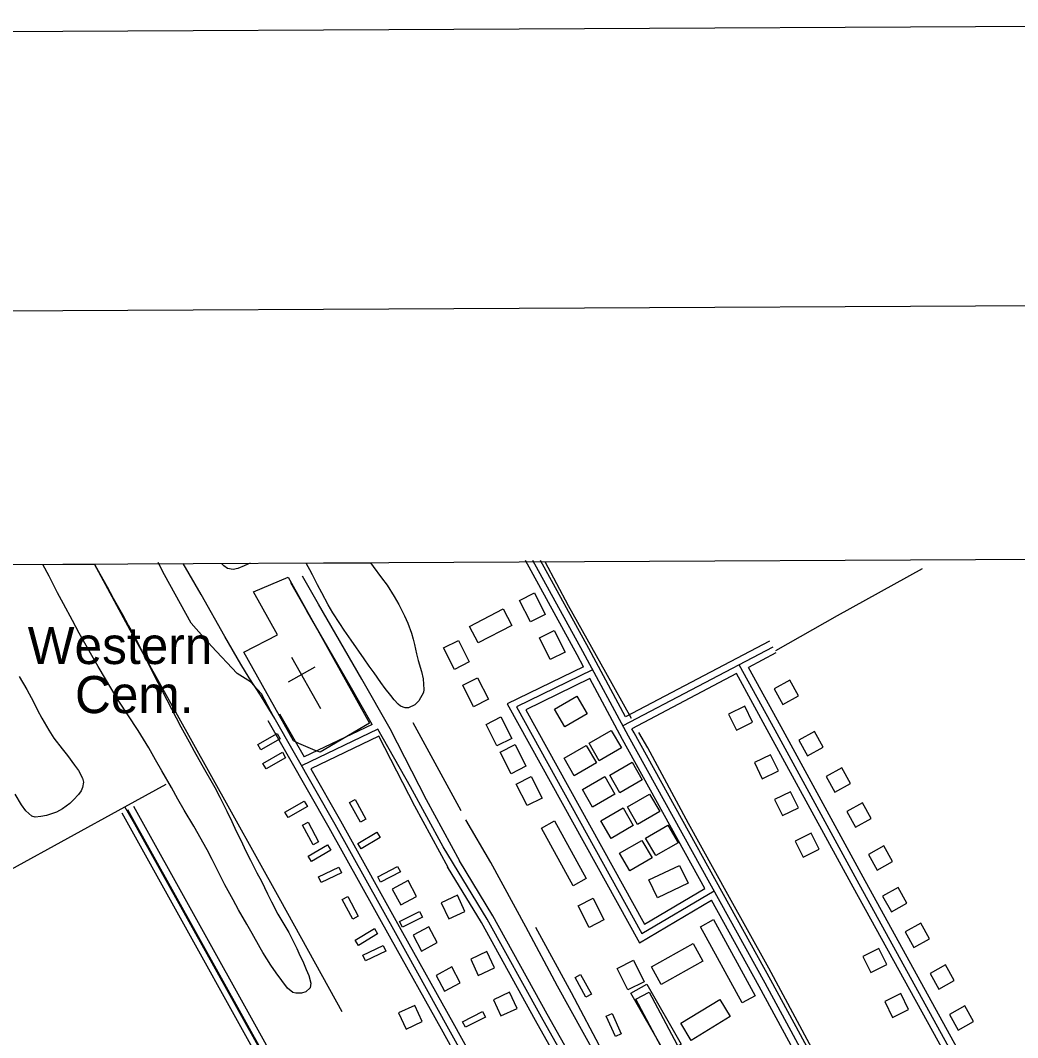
# Model space of a CAD drawing. Extents: x 3445503 to 3483459, y 540493 to 566012.
# Drawn here: x 3477756 to 3479988, y 563153 to 565429 of the extents above; entities that cross this region are included whole.
import ezdxf

# ---------------------------------------------------------------- set-up
doc = ezdxf.new("R2010")
doc.units = 0
for name, color, linetype in [('G-ANNO-NPLT', 7, 'Continuous'), ('V-ANNO-SYMB', 7, 'Continuous'), ('V-BLDG-OTLN', 7, 'Continuous'), ('V-DTCH-CNTR', 7, 'Continuous'), ('V-GRID-FRAM', 7, 'Continuous'), ('V-ROAD-CNTR', 7, 'Continuous'), ('V-SITE-OTLN', 7, 'Continuous'), ('V-SITE-OTLN-IDEN', 7, 'Continuous'), ('V-SITE-VEGE', 7, 'Continuous'), ('V-TOPO-SHOR', 7, 'Continuous')]:
    doc.layers.add(name, color=color, linetype=linetype)

msp = doc.modelspace()

# ---------------------------------------------------------------- linework, layer by layer
at = {"layer": 'G-ANNO-NPLT'}
msp.add_lwpolyline([(3446209, 541076), (3482875.2, 541262.6), (3482752.2, 565429), (3446086, 565242.3)], close=True, dxfattribs=at)
at = {"layer": 'V-ANNO-SYMB'}
msp.add_lwpolyline([(3448956, 541715), (3482038.7, 541883.4), (3481922.1, 564799.7), (3448839.3, 564631.3), (3448956, 541715)], dxfattribs=at)
at = {"layer": 'V-BLDG-OTLN'}
for points in [[(3478897.7, 564083.2), (3478873.4, 564131.5), (3478906.7, 564148.3), (3478931, 564100)], [(3478761.6, 564073.3), (3478836.6, 564112.3), (3478855.8, 564075.4), (3478780.7, 564036.4)], [(3478942.1, 563999.2), (3478917.8, 564047.5), (3478951, 564064.2), (3478975.3, 564015.9)], [(3478727.7, 563976.8), (3478703.4, 564025.1), (3478736.6, 564041.8), (3478760.9, 563993.6)], [(3478770.3, 563893.5), (3478746, 563941.8), (3478779.2, 563958.5), (3478803.5, 563910.2)], [(3479443, 563933.3), (3479462.5, 563898.3), (3479497.4, 563917.8), (3479478, 563952.7)], [(3478951.7, 563888), (3479001.6, 563916.9), (3479024.3, 563877.6), (3478974.4, 563848.7)], [(3479394.8, 563858.8), (3479377.2, 563894.7), (3479341.3, 563877.1), (3479358.9, 563841.2)], [(3478822.6, 563805.7), (3478798.3, 563854), (3478831.5, 563870.8), (3478855.8, 563822.5)], [(3478287.3, 563809), (3478330.6, 563833.9), (3478337.6, 563821.8), (3478294.3, 563796.9)], [(3479028.8, 563811.8), (3479078.7, 563840.7), (3479101.4, 563801.4), (3479051.5, 563772.5)], [(3479498.6, 563818.6), (3479518.1, 563783.7), (3479553, 563803.2), (3479533.6, 563838.1)], [(3478854.4, 563743.7), (3478830.1, 563792), (3478863.3, 563808.7), (3478887.6, 563760.4)], [(3478972.8, 563778.2), (3479022.7, 563807.1), (3479045.5, 563767.8), (3478995.6, 563738.9)], [(3478299.1, 563766.7), (3478342.5, 563791.6), (3478349.5, 563779.5), (3478306.1, 563754.6)], [(3479452.5, 563750.1), (3479434.9, 563786), (3479399, 563768.4), (3479416.5, 563732.5)], [(3479075.2, 563740.4), (3479125.1, 563769.3), (3479147.9, 563730), (3479098, 563701.1)], [(3479559.3, 563737.4), (3479578.8, 563702.5), (3479613.8, 563722), (3479594.3, 563756.9)], [(3478890.4, 563672.2), (3478866.1, 563720.5), (3478899.3, 563737.3), (3478923.6, 563689)], [(3479014.2, 563708.3), (3479064.1, 563737.2), (3479086.8, 563697.9), (3479036.9, 563669)], [(3478348.2, 563657.5), (3478391.6, 563682.5), (3478398.5, 563670.3), (3478355.2, 563645.4)], [(3478517, 563635.4), (3478492.8, 563679.2), (3478505.1, 563686), (3478529.2, 563642.2)], [(3479114.6, 563669.2), (3479164.5, 563698.1), (3479187.3, 563658.8), (3479137.4, 563629.9)], [(3479497.5, 563667.5), (3479480, 563703.5), (3479444, 563685.9), (3479461.6, 563650)], [(3479055.3, 563638.2), (3479105.2, 563667.1), (3479127.9, 563627.8), (3479078, 563598.9)], [(3479605.8, 563659.1), (3479625.3, 563624.2), (3479660.2, 563643.6), (3479640.7, 563678.6)], [(3478951.8, 563637.9), (3479022.2, 563509.1), (3478993.1, 563493.1), (3478922.6, 563621.9)], [(3478411.2, 563584.8), (3478387.8, 563628.9), (3478400.1, 563635.5), (3478423.6, 563591.3)], [(3479155.4, 563599.7), (3479205.3, 563628.6), (3479228, 563589.3), (3479178.1, 563560.4)], [(3478511.3, 563587.5), (3478554.2, 563613.1), (3478561.4, 563601.1), (3478518.5, 563575.5)], [(3479097.1, 563565.6), (3479147, 563594.5), (3479169.8, 563555.2), (3479119.9, 563526.3)], [(3479543.8, 563574.7), (3479526.2, 563610.7), (3479490.3, 563593.1), (3479507.9, 563557.1)], [(3478450.6, 563572.9), (3478407.7, 563547.3), (3478400.5, 563559.3), (3478443.4, 563584.9)], [(3479653.9, 563562.7), (3479673.3, 563527.7), (3479708.3, 563547.2), (3479688.8, 563582.1)], [(3478474.5, 563521.7), (3478429.4, 563500.3), (3478423.4, 563512.9), (3478468.5, 563534.4)], [(3478555.8, 563513.3), (3478600.1, 563536.4), (3478606.6, 563524), (3478562.3, 563500.9)], [(3479163, 563506.1), (3479231.4, 563538.6), (3479250.4, 563498.5), (3479182, 563466)], [(3478588.5, 563485.6), (3478607.3, 563450.3), (3478642.6, 563469.2), (3478623.7, 563504.5)], [(3479685.9, 563469.8), (3479705.4, 563434.8), (3479740.3, 563454.3), (3479720.9, 563489.2)], [(3478488.7, 563469), (3478512.5, 563425.1), (3478500.2, 563418.4), (3478476.4, 563462.4)], [(3478751, 563435.5), (3478734.2, 563471.8), (3478697.9, 563455), (3478714.7, 563418.7)], [(3479028.8, 563400), (3479004.5, 563448.2), (3479037.8, 563465), (3479062.1, 563416.7)], [(3478605, 563412.7), (3478649.4, 563435.6), (3478655.8, 563423.1), (3478611.4, 563400.2)], [(3479307.2, 563417.2), (3479400.3, 563246.5), (3479371.5, 563230.8), (3479278.4, 563401.5)], [(3479736.3, 563389.8), (3479755.8, 563354.9), (3479790.7, 563374.3), (3479771.2, 563409.3)], [(3478555.6, 563385.1), (3478512.6, 563359.4), (3478505.5, 563371.4), (3478548.4, 563397.1)], [(3478635, 563382.3), (3478653.9, 563347), (3478689.1, 563365.9), (3478670.3, 563401.1)], [(3479168.5, 563311.9), (3479261.9, 563363.5), (3479283.8, 563324), (3479190.4, 563272.3)], [(3478574, 563346.7), (3478528.8, 563325.4), (3478522.8, 563338.1), (3478568, 563359.4)], [(3478817.2, 563309.4), (3478800.4, 563345.7), (3478764.1, 563328.9), (3478780.9, 563292.6)], [(3479695.2, 563316.5), (3479677.6, 563352.4), (3479641.7, 563334.8), (3479659.2, 563298.9)], [(3479115.8, 563259.9), (3479091.9, 563308.1), (3479128.4, 563326.2), (3479152.3, 563278)], [(3478686.6, 563292.5), (3478705.5, 563257.3), (3478740.7, 563276.1), (3478721.9, 563311.4)], [(3479791.9, 563296.7), (3479811.4, 563261.8), (3479846.3, 563281.3), (3479826.8, 563316.2)], [(3479009.9, 563294.3), (3479034.2, 563250.6), (3479021.9, 563243.8), (3478997.6, 563287.5)], [(3479199.4, 563118.7), (3479122.5, 563252.9), (3479157.8, 563273.1), (3479234.7, 563138.9)], [(3478867.8, 563218.6), (3478851, 563254.9), (3478814.7, 563238.1), (3478831.5, 563201.8)], [(3479163.1, 563255.1), (3479231.8, 563126.3), (3479202.3, 563110.5), (3479133.6, 563239.3)], [(3479744.1, 563215.9), (3479726.5, 563251.8), (3479690.6, 563234.2), (3479708.1, 563198.3)], [(3479234.2, 563185.4), (3479321.4, 563238.7), (3479344.8, 563200.4), (3479257.5, 563147.2)], [(3478655.5, 563189.2), (3478638.8, 563225.5), (3478602.4, 563208.7), (3478619.2, 563172.4)], [(3478796.8, 563199), (3478752.2, 563176.4), (3478745.9, 563188.8), (3478790.5, 563211.5)], [(3479080.3, 563207.4), (3479101, 563161.9), (3479088.2, 563156.1), (3479067.5, 563201.6)], [(3479835.2, 563204.8), (3479854.7, 563169.9), (3479889.6, 563189.4), (3479870.2, 563224.3)]]:
    msp.add_lwpolyline(points, close=True, dxfattribs=at)
at = {"layer": 'V-DTCH-CNTR'}
for points in [[(3479446.7, 564019.5), (3479584.5, 564097.6), (3479775.1, 564203.1)], [(3477187.3, 563202.2), (3477347.3, 563296.3), (3477444.5, 563353.4), (3477735, 563529.3), (3477990, 563669.7), (3478082.1, 563720.3)], [(3478808.4, 562201.4), (3478532.7, 562696.1), (3478296, 563121.4), (3478012.1, 563630.7), (3477990, 563669.7)]]:
    msp.add_lwpolyline(points, dxfattribs=at)
at = {"layer": 'V-GRID-FRAM'}
msp.add_lwpolyline([(3449565.1, 564068.2), (3481202, 564229.3), (3481302.5, 546046.4), (3449649.7, 545885.3), (3449565.1, 564068.2)], dxfattribs=at)
at = {"layer": 'V-ROAD-CNTR'}
for points in [[(3478323.4, 563870), (3478295.7, 563922.5), (3478271.5, 563949.4), (3478241.2, 563967.8), (3478183.6, 564029), (3478138.1, 564080.6), (3478078.7, 564188.8), (3478064.7, 564216.5)], [(3478325.3, 563866.9), (3478311.9, 563889), (3478293.7, 563919.2), (3478268.3, 563958.5), (3478249.2, 563988.7), (3478213.8, 564050.9), (3478161.1, 564144.2), (3478120.6, 564213.6)], [(3479016.3, 563982.8), (3479001.9, 564009.5), (3478886.4, 564220.5)], [(3480907.6, 560568.8), (3480763.4, 560835.2), (3480592.1, 561149.9), (3480400.9, 561496), (3480257.9, 561755.9), (3480211.7, 561843.6), (3479994, 562236.1), (3479844.5, 562509.8), (3479603.3, 562942), (3479422.8, 563274.9), (3479116.8, 563827.6), (3479015.1, 564016.7), (3478903.3, 564220.7)], [(3479110.7, 563870.6), (3479028.3, 564023.8), (3478920.3, 564221)], [(3478739.8, 563548.1), (3478665.1, 563685), (3478583.4, 563844.2), (3478520.5, 563955.2), (3478423.3, 564122.6), (3478387.9, 564185.6)], [(3478543.5, 563853.8), (3478494.5, 563940.3), (3478397.2, 564107.7), (3478361.8, 564170.9)], [(3479439.9, 564027), (3479104.6, 563850.4)], [(3479432.9, 564040.3), (3479110.7, 563870.6)], [(3479446.9, 564013.8), (3479385.6, 563981.5)], [(3479016.3, 563982.8), (3478845.9, 563899.9), (3479141.5, 563365.6), (3479302.8, 563460.6)], [(3481043.9, 560983.5), (3480994.4, 561071), (3480805.3, 561415.4), (3480710.8, 561581.4), (3480554.7, 561883.9), (3480438.9, 562079.3), (3480299.7, 562307.9), (3480236.2, 562415.3), (3480156.5, 562552.9), (3480020.9, 562797.8), (3479850.6, 563102.4), (3479633.3, 563496.9), (3479445.4, 563841.1), (3479365.1, 563987.6)], [(3480518.5, 561974.4), (3480451.7, 562087), (3480312.6, 562315.6), (3480249.1, 562422.8), (3480169.6, 562560.3), (3480034, 562805.1), (3479863.7, 563109.7), (3479646.5, 563504.1), (3479458.6, 563848.3), (3479385.6, 563981.5)], [(3479036.9, 563976.2), (3478866.7, 563893.4), (3479147.1, 563386.4), (3479308.5, 563481.4)], [(3479030.5, 563956.4), (3478887.5, 563886.8), (3479152.8, 563407.1), (3479288.3, 563486.9)], [(3479288.3, 563486.9), (3479103.6, 563820.4), (3479030.5, 563956.4)], [(3479359.1, 563967.5), (3479124.9, 563844.1)], [(3480493, 561958.6), (3480426, 562071.5), (3480286.9, 562300.2), (3480223.3, 562407.7), (3480143.5, 562545.5), (3480007.8, 562790.5), (3479837.5, 563095.2), (3479620.2, 563489.7), (3479432.3, 563833.9), (3479359.1, 563967.5)], [(3478323.4, 563870), (3478459.8, 563630.7), (3478598.4, 563381.5), (3478710.7, 563179.9), (3478904.9, 562829.2), (3479063.6, 562553), (3479235.7, 562233.4), (3479410.1, 561922.5), (3479533.6, 561692), (3479648.2, 561484.6), (3479696.5, 561400.7), (3479901.5, 561038.3), (3480064.1, 560739.1), (3480363.3, 560202.9), (3480423, 560098.7)], [(3478336.4, 563877.4), (3478391.3, 563781.1)], [(3478310.3, 563862.5), (3478446.7, 563623.3), (3478585.3, 563374.2), (3478697.6, 563172.6), (3478891.9, 562821.9), (3479050.4, 562545.7), (3479222.6, 562226.2), (3479396.9, 561915.3), (3479520.4, 561684.9), (3479641.7, 561465.4)], [(3479850.1, 561524.7), (3479774.5, 561660.1), (3479609.8, 561956.3), (3479561.7, 562043.4), (3479502.7, 562155.8), (3479381.5, 562374.3), (3479241.5, 562627.7), (3479114.8, 562856.6), (3478922.3, 563198.8), (3478800.8, 563418.3), (3478702.4, 563580.2), (3478628.9, 563714.5), (3478556.3, 563843.5), (3478385.2, 563761.5)], [(3478543.8, 563854.1), (3478391.3, 563781.1)], [(3480248.1, 561806.8), (3480224.9, 561850.7), (3480007.2, 562243.3), (3479857.6, 562517.1), (3479616.5, 562949.3), (3479435.9, 563282.1), (3479130, 563834.8), (3479124.9, 563844.1)], [(3478558.1, 563827.7), (3478406.2, 563754.9)], [(3478713.5, 563533.7), (3478638.6, 563671), (3478558.1, 563827.8)], [(3478406.2, 563754.9), (3478472.9, 563638.1), (3478611.6, 563388.8), (3478723.8, 563187.2), (3478918, 562836.6), (3479076.7, 562560.3), (3479248.8, 562240.7), (3479423.2, 561929.7), (3479546.8, 561699.2), (3479661.3, 561492), (3479668.2, 561479.9)], [(3480645.8, 558901), (3480147.2, 559799.8), (3480075.6, 559938.1), (3479461.1, 561035.9), (3478933.8, 561974.4), (3478408.3, 562922.8), (3477997, 563662.9)], [(3478978.9, 561924.9), (3478946.9, 561981.7), (3478421.5, 562930.1), (3478010.1, 563670.1)], [(3478952.8, 561910), (3478920.7, 561967.1), (3478395.2, 562915.6), (3477983.9, 563655.6)], [(3479853.3, 561549.8), (3479787.6, 561667.4), (3479622.9, 561963.6), (3479574.9, 562050.6), (3479515.9, 562162.9), (3479394.6, 562381.6), (3479254.6, 562635), (3479127.9, 562864), (3478935.4, 563206.1), (3478813.8, 563425.8), (3478739, 563548.8)], [(3479824.4, 561540), (3479761.4, 561652.8), (3479596.7, 561949), (3479548.5, 562036.3), (3479489.5, 562148.7), (3479368.3, 562367.1), (3479228.4, 562620.5), (3479101.7, 562849.3), (3478909.2, 563191.5), (3478787.8, 563410.7), (3478711.9, 563535.6)], [(3479956.8, 562273), (3479831.4, 562502.6), (3479590.2, 562934.8), (3479409.6, 563267.7), (3479302.8, 563460.6)], [(3479106.7, 563033.8), (3479059.1, 563122.5), (3478989.5, 563253.3), (3478910, 563399.4)]]:
    msp.add_lwpolyline(points, dxfattribs=at)
at = {"layer": 'V-SITE-OTLN'}
for p, q in [((3478428.5, 563888.9), (3478363.6, 564003.3)), ((3478414.8, 563981.9), (3478355.7, 563948.4))]:
    msp.add_line(p, q, dxfattribs=at)
msp.add_lwpolyline([(3478355.1, 564183.1), (3478537.2, 563857), (3478427.2, 563791.8), (3478415.7, 563795.7), (3478379.1, 563811.2), (3478367.6, 563817), (3478256.4, 564015.7), (3478331.6, 564054.1), (3478277.9, 564150.5)], close=True, dxfattribs=at)
at = {"layer": 'V-SITE-VEGE'}
for p, q in [((3477806.2, 564212), (3477921.8, 564212.6)), ((3477820.5, 564185.7), (3477806.2, 564212)), ((3477921.8, 564212.6), (3477930.5, 564197.7)), ((3478206.4, 564214), (3478270.7, 564214.3)), ((3478211.3, 564208.8), (3478206.4, 564214)), ((3478219.6, 564203), (3478211.3, 564208.8)), ((3478257.2, 564208.7), (3478243.1, 564202.5)), ((3478265.5, 564212.6), (3478257.2, 564208.7)), ((3478270.7, 564214.3), (3478265.5, 564212.6)), ((3478395.1, 564215), (3478540.1, 564215.7)), ((3478396.5, 564213.3), (3478395.1, 564215)), ((3478404.1, 564199.9), (3478396.5, 564213.3)), ((3478540.1, 564215.7), (3478545.9, 564207.5)), ((3478545.9, 564207.5), (3478564.6, 564181.7)), ((3477839.5, 564148.4), (3477820.5, 564185.7)), ((3477930.5, 564197.7), (3477950.6, 564161.8)), ((3478232.6, 564200.4), (3478219.6, 564203)), ((3478243.1, 564202.5), (3478232.6, 564200.4)), ((3478410.2, 564188.7), (3478404.1, 564199.9)), ((3478421.3, 564166.2), (3478410.2, 564188.7)), ((3477950.6, 564161.8), (3477964, 564136.4)), ((3478430.7, 564148.5), (3478421.3, 564166.2)), ((3478564.6, 564181.7), (3478576.9, 564165.4)), ((3478576.9, 564165.4), (3478592.7, 564140)), ((3477852.9, 564123.7), (3477839.5, 564148.4)), ((3478444.7, 564121.3), (3478430.7, 564148.5)), ((3478592.7, 564140), (3478602.8, 564122.3)), ((3477872.7, 564086.4), (3477852.9, 564123.7)), ((3477964, 564136.4), (3477984.5, 564099.8)), ((3478455.5, 564103.9), (3478444.7, 564121.3)), ((3478602.8, 564122.3), (3478616.1, 564096.6)), ((3477984.5, 564099.8), (3477998.2, 564074.8)), ((3478471.4, 564080), (3478455.5, 564103.9)), ((3478616.1, 564096.6), (3478623.3, 564080.3)), ((3477888.1, 564057.8), (3477872.7, 564086.4)), ((3477998.2, 564074.8), (3478011.8, 564051.3)), ((3478481.1, 564064.8), (3478471.4, 564080)), ((3478623.3, 564080.3), (3478631.6, 564058.2)), ((3477913.3, 564013.2), (3477888.1, 564057.8)), ((3478011.8, 564051.3), (3478042.4, 563990.4)), ((3478496.2, 564042.3), (3478481.1, 564064.8)), ((3478631.6, 564058.2), (3478635.5, 564044.8)), ((3478525.4, 564000.6), (3478496.2, 564042.3)), ((3478635.5, 564044.8), (3478638.4, 564032.5)), ((3478638.4, 564032.5), (3478642.6, 564012.2)), ((3477929.9, 563983.5), (3477913.3, 564013.2)), ((3478536.6, 563984.3), (3478525.4, 564000.6)), ((3478642.6, 564012.2), (3478646.6, 563996.6)), ((3477975.2, 563908.5), (3477929.9, 563983.5)), ((3478042.4, 563990.4), (3478055, 563965)), ((3478547.7, 563969.1), (3478536.6, 563984.3)), ((3478646.6, 563996.6), (3478653.7, 563972)), ((3477753.6, 563960.8), (3477770.5, 563931.9)), ((3478055, 563965), (3478073.3, 563929.2)), ((3478562.9, 563948), (3478547.7, 563969.1)), ((3478653.7, 563972), (3478657.7, 563955.7)), ((3478657.7, 563955.7), (3478659.1, 563932.2)), ((3478572.2, 563934.6), (3478562.9, 563948)), ((3478584.9, 563918.3), (3478572.2, 563934.6)), ((3477770.5, 563931.9), (3477785.3, 563904.7)), ((3478073.3, 563929.2), (3478115.4, 563848.4)), ((3478592.4, 563908.9), (3478584.9, 563918.3)), ((3478658, 563925), (3478647.8, 563906.5)), ((3478659.1, 563932.2), (3478658, 563925)), ((3477785.3, 563904.7), (3477794.7, 563885.8)), ((3478019.5, 563840), (3477975.2, 563908.5)), ((3478601.8, 563899.1), (3478592.4, 563908.9)), ((3478607.2, 563895.1), (3478601.8, 563899.1)), ((3478617, 563891.1), (3478607.2, 563895.1)), ((3478624.9, 563891.4), (3478617, 563891.1)), ((3478638.7, 563897.9), (3478624.9, 563891.4)), ((3478647.8, 563906.5), (3478638.7, 563897.9)), ((3477794.7, 563885.8), (3477804.4, 563868.1)), ((3477804.4, 563868.1), (3477819.9, 563841.3)), ((3477819.9, 563841.3), (3477831.4, 563823.5)), ((3478115.4, 563848.4), (3478133.8, 563815)), ((3477831.4, 563823.5), (3477849.8, 563799.6)), ((3478043.3, 563801.6), (3478019.5, 563840)), ((3477849.8, 563799.6), (3477861.7, 563784.4)), ((3478058.4, 563774.7), (3478043.3, 563801.6)), ((3478133.8, 563815), (3478144.9, 563794)), ((3477861.7, 563784.4), (3477877.5, 563762.6)), ((3478072.8, 563750.1), (3478058.4, 563774.7)), ((3478144.9, 563794), (3478162.6, 563763.2)), ((3477877.5, 563762.6), (3477886.5, 563751)), ((3477886.5, 563751), (3477895.5, 563734)), ((3478162.6, 563763.2), (3478191, 563712.5)), ((3477895.5, 563734), (3477897.7, 563724.9)), ((3478094.1, 563713.1), (3478072.8, 563750.1)), ((3477892.2, 563705.4), (3477886.4, 563697.1)), ((3477895.5, 563713), (3477892.2, 563705.4)), ((3477897.7, 563724.9), (3477895.5, 563713)), ((3478108.8, 563686.7), (3478094.1, 563713.1)), ((3478191, 563712.5), (3478202.5, 563691.5)), ((3477759, 563674.3), (3477744.6, 563698.2)), ((3477875.1, 563685.6), (3477866.8, 563677.3)), ((3477886.4, 563697.1), (3477875.1, 563685.6)), ((3478122.9, 563662), (3478108.8, 563686.7)), ((3478202.5, 563691.5), (3478218.4, 563659.6)), ((3477768.7, 563660.5), (3477759, 563674.3)), ((3477782, 563648.9), (3477768.7, 563660.5)), ((3477850.5, 563665), (3477836.7, 563657.8)), ((3477866.8, 563677.3), (3477850.5, 563665)), ((3478144.1, 563626.2), (3478122.9, 563662)), ((3478218.4, 563659.6), (3478229.5, 563636.8)), ((3477788.9, 563646.7), (3477782, 563648.9)), ((3477802.3, 563647.8), (3477788.9, 563646.7)), ((3477814.6, 563650.3), (3477802.3, 563647.8)), ((3477836.7, 563657.8), (3477814.6, 563650.3)), ((3478229.5, 563636.8), (3478239.2, 563615)), ((3478174.3, 563573.3), (3478144.1, 563626.2)), ((3478239.2, 563615), (3478248.6, 563596.6)), ((3478248.6, 563596.6), (3478261.5, 563569)), ((3478185.5, 563551.9), (3478174.3, 563573.3)), ((3478261.5, 563569), (3478270.9, 563550.6)), ((3478202, 563518.6), (3478185.5, 563551.9)), ((3478270.9, 563550.6), (3478285.6, 563522.3)), ((3478213.9, 563495), (3478202, 563518.6)), ((3478285.6, 563522.3), (3478295.7, 563503.5)), ((3478295.7, 563503.5), (3478309.4, 563475.2)), ((3478232.3, 563461.3), (3478213.9, 563495)), ((3478244.5, 563439.2), (3478232.3, 563461.3)), ((3478309.4, 563475.2), (3478318, 563456.7)), ((3478318, 563456.7), (3478332.7, 563429.2)), ((3478262.9, 563407), (3478244.5, 563439.2)), ((3478332.7, 563429.2), (3478343.2, 563411.1)), ((3478343.2, 563411.1), (3478357.2, 563388.2)), ((3478275.1, 563385.9), (3478262.9, 563407)), ((3478357.2, 563388.2), (3478375.2, 563352.7)), ((3478292.7, 563354.1), (3478275.1, 563385.9)), ((3478298.8, 563343.9), (3478292.7, 563354.1)), ((3478316.5, 563315.3), (3478298.8, 563343.9)), ((3478375.2, 563352.7), (3478379.5, 563342.2)), ((3478379.5, 563342.2), (3478385.6, 563329.2)), ((3478385.6, 563329.2), (3478388.1, 563324.1)), ((3478388.1, 563324.1), (3478396.1, 563305.6)), ((3478328.4, 563298.2), (3478316.5, 563315.3)), ((3478354.3, 563263.8), (3478328.4, 563298.2)), ((3478396.1, 563305.6), (3478401.4, 563291.9)), ((3478401.4, 563291.9), (3478406.1, 563274.9)), ((3478406.1, 563274.9), (3478404.6, 563264.7)), ((3478366.2, 563254), (3478354.3, 563263.8)), ((3478372.7, 563252.5), (3478366.2, 563254)), ((3478385, 563252.9), (3478372.7, 563252.5)), ((3478394.8, 563255.7), (3478385, 563252.9)), ((3478404.6, 563264.7), (3478394.8, 563255.7))]:
    msp.add_line(p, q, dxfattribs=at)
at = {"layer": 'V-TOPO-SHOR'}
for p, q in [((3478742.4, 563660.3), (3478635.2, 563857.8)), ((3478808.7, 563545.1), (3478753.3, 563640.2))]:
    msp.add_line(p, q, dxfattribs=at)
for points in [[(3478476.6, 563210.9), (3478339.3, 563459.6), (3478177.2, 563749.8), (3478001.5, 564064.9), (3477921.8, 564212.6)], [(3479123.7, 563867.3), (3479066.2, 563969.8), (3478983.1, 564119.5), (3478931, 564217.7)], [(3479844.2, 562553.3), (3479791.4, 562647.6), (3479697.3, 562817.9), (3479613.1, 562974), (3479522, 563139.6), (3479431.4, 563308.7), (3479339.7, 563473.1), (3479251.4, 563632.2), (3479160.3, 563801.3), (3479139.9, 563835.5)], [(3479272, 562698.4), (3479212.3, 562817.4), (3479123.9, 562964.1), (3479046.2, 563109.7), (3478958.5, 563268.7), (3478887.7, 563401.3), (3478808.7, 563545.1)]]:
    msp.add_lwpolyline(points, dxfattribs=at)

# ---------------------------------------------------------------- texts
at = {"layer": 'V-SITE-OTLN-IDEN'}
for s, p in [('Western', (3477772.6, 563989)), ('Cem.', (3477878.4, 563879.2))]:
    msp.add_text(s, height=83, dxfattribs=at).set_placement(p)

doc.saveas('drawing.dxf')
